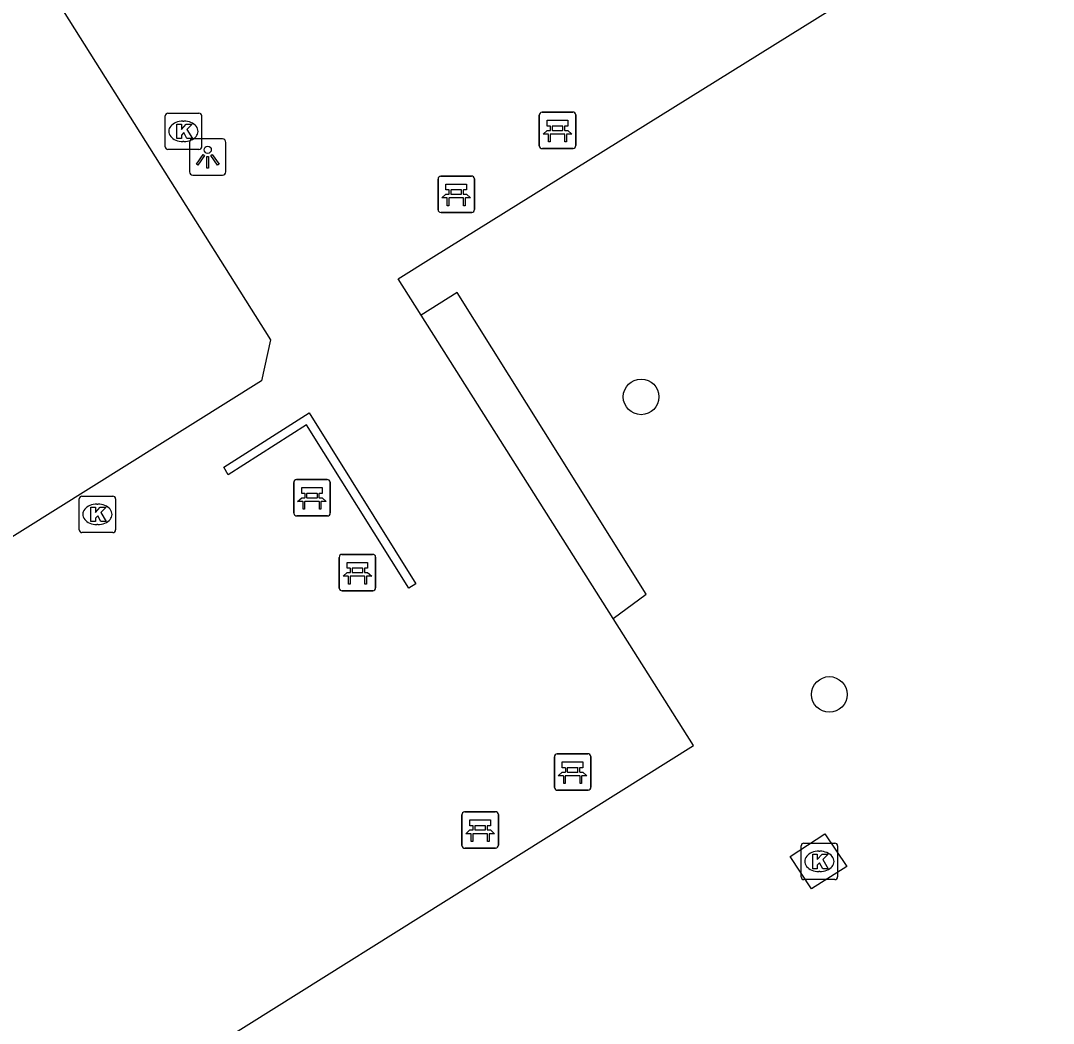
# Model space of a CAD drawing. Extents: x 158838 to 160074, y 386376 to 387776.
# Drawn here: x 159881.09 to 159909.44, y 387397.64 to 387425.19 of the extents above; entities that cross this region are included whole.
import ezdxf

# ---------------------------------------------------------------- set-up
doc = ezdxf.new("R2010")
doc.units = 0
for name, color, linetype in [('IMGEO_Bank', 7, 'Continuous'), ('IMGEO_Boom', 7, 'Continuous'), ('IMGEO_Haag', 7, 'Continuous'), ('IMGEO_Kolk', 7, 'Continuous'), ('IMGEO_Lichtpunt', 7, 'Continuous'), ('IMGEO_Muur', 7, 'Continuous'), ('IMGEO_Voetpad_open', 7, 'Continuous')]:
    doc.layers.add(name, color=color, linetype=linetype)

msp = doc.modelspace()

# ---------------------------------------------------------------- linework, layer by layer
at = {"layer": 'IMGEO_Bank'}
for p, q in [((159895.326, 387421.746), (159895.326, 387422.587)), ((159895.326, 387422.587), (159895.326, 387421.746)), ((159895.401, 387422.671), (159896.242, 387422.671)), ((159896.242, 387422.671), (159895.401, 387422.671)), ((159896.326, 387422.596), (159896.326, 387421.755)), ((159896.326, 387421.755), (159896.326, 387422.596)), ((159895.635, 387422.177), (159895.635, 387422.283)), ((159895.679, 387422.283), (159895.679, 387422.177)), ((159895.967, 387422.289), (159895.685, 387422.289)), ((159895.685, 387422.171), (159895.967, 387422.171)), ((159895.973, 387422.177), (159895.973, 387422.283)), ((159896.017, 387422.283), (159896.017, 387422.177)), ((159896.023, 387422.069), (159895.63, 387422.069)), ((159896.251, 387421.671), (159895.41, 387421.671)), ((159895.41, 387421.671), (159896.251, 387421.671)), ((159892.546, 387419.991), (159892.546, 387420.832)), ((159892.546, 387420.832), (159892.546, 387419.991)), ((159892.621, 387420.916), (159893.462, 387420.916)), ((159893.462, 387420.916), (159892.621, 387420.916)), ((159893.546, 387420.841), (159893.546, 387420)), ((159893.546, 387420), (159893.546, 387420.841)), ((159892.855, 387420.422), (159892.855, 387420.528)), ((159892.899, 387420.528), (159892.899, 387420.422)), ((159893.187, 387420.534), (159892.905, 387420.534)), ((159892.905, 387420.416), (159893.187, 387420.416)), ((159893.193, 387420.422), (159893.193, 387420.528)), ((159893.237, 387420.528), (159893.237, 387420.422)), ((159893.243, 387420.314), (159892.85, 387420.314)), ((159893.471, 387419.916), (159892.63, 387419.916)), ((159892.63, 387419.916), (159893.471, 387419.916)), ((159888.585, 387411.654), (159888.585, 387412.495)), ((159888.585, 387412.495), (159888.585, 387411.654)), ((159888.66, 387412.579), (159889.501, 387412.579)), ((159889.501, 387412.579), (159888.66, 387412.579)), ((159889.585, 387412.504), (159889.585, 387411.663)), ((159889.585, 387411.663), (159889.585, 387412.504)), ((159889.226, 387412.197), (159888.944, 387412.197)), ((159889.282, 387411.977), (159888.889, 387411.977)), ((159888.894, 387412.085), (159888.894, 387412.191)), ((159888.938, 387412.191), (159888.938, 387412.085)), ((159888.944, 387412.079), (159889.226, 387412.079)), ((159889.232, 387412.085), (159889.232, 387412.191)), ((159889.276, 387412.191), (159889.276, 387412.085)), ((159889.51, 387411.579), (159888.669, 387411.579)), ((159888.669, 387411.579), (159889.51, 387411.579)), ((159889.907, 387410.525), (159890.748, 387410.525)), ((159890.748, 387410.525), (159889.907, 387410.525)), ((159889.832, 387409.6), (159889.832, 387410.441)), ((159889.832, 387410.441), (159889.832, 387409.6)), ((159890.832, 387410.45), (159890.832, 387409.609)), ((159890.832, 387409.609), (159890.832, 387410.45)), ((159890.141, 387410.031), (159890.141, 387410.137)), ((159890.185, 387410.137), (159890.185, 387410.031)), ((159890.473, 387410.143), (159890.191, 387410.143)), ((159890.191, 387410.025), (159890.473, 387410.025)), ((159890.479, 387410.031), (159890.479, 387410.137)), ((159890.523, 387410.137), (159890.523, 387410.031)), ((159890.529, 387409.923), (159890.136, 387409.923)), ((159890.757, 387409.525), (159889.916, 387409.525)), ((159889.916, 387409.525), (159890.757, 387409.525)), ((159895.741, 387404.121), (159895.741, 387404.962)), ((159895.741, 387404.962), (159895.741, 387404.121)), ((159895.816, 387405.046), (159896.657, 387405.046)), ((159896.657, 387405.046), (159895.816, 387405.046)), ((159896.741, 387404.971), (159896.741, 387404.13)), ((159896.741, 387404.13), (159896.741, 387404.971)), ((159896.05, 387404.552), (159896.05, 387404.658)), ((159896.094, 387404.658), (159896.094, 387404.552)), ((159896.382, 387404.664), (159896.1, 387404.664)), ((159896.1, 387404.546), (159896.382, 387404.546)), ((159896.388, 387404.552), (159896.388, 387404.658)), ((159896.432, 387404.658), (159896.432, 387404.552)), ((159896.438, 387404.444), (159896.045, 387404.444)), ((159896.666, 387404.046), (159895.825, 387404.046)), ((159895.825, 387404.046), (159896.666, 387404.046)), ((159893.277, 387403.455), (159894.118, 387403.455)), ((159894.118, 387403.455), (159893.277, 387403.455)), ((159893.202, 387402.53), (159893.202, 387403.371)), ((159893.202, 387403.371), (159893.202, 387402.53)), ((159894.202, 387403.38), (159894.202, 387402.539)), ((159894.202, 387402.539), (159894.202, 387403.38)), ((159893.899, 387402.853), (159893.506, 387402.853)), ((159893.511, 387402.961), (159893.511, 387403.067)), ((159893.555, 387403.067), (159893.555, 387402.961)), ((159893.843, 387403.073), (159893.561, 387403.073)), ((159893.561, 387402.955), (159893.843, 387402.955)), ((159893.849, 387402.961), (159893.849, 387403.067)), ((159893.893, 387403.067), (159893.893, 387402.961)), ((159894.127, 387402.455), (159893.286, 387402.455)), ((159893.286, 387402.455), (159894.127, 387402.455))]:
    msp.add_line(p, q, dxfattribs=at)
for points in [[(159895.629, 387422.289), (159895.543, 387422.289), (159895.543, 387422.45), (159896.106, 387422.45), (159896.106, 387422.289), (159896.023, 387422.289)], [(159895.573, 387422.069), (159895.431, 387422.069), (159895.543, 387422.171), (159895.629, 387422.171)], [(159896.023, 387422.171), (159896.106, 387422.171), (159896.218, 387422.069), (159896.079, 387422.069)], [(159895.623, 387422.062), (159895.623, 387421.855), (159895.58, 387421.855), (159895.58, 387422.062)], [(159896.073, 387422.062), (159896.073, 387421.855), (159896.029, 387421.855), (159896.029, 387422.062)], [(159892.793, 387420.314), (159892.651, 387420.314), (159892.763, 387420.416), (159892.849, 387420.416)], [(159892.849, 387420.534), (159892.763, 387420.534), (159892.763, 387420.695), (159893.326, 387420.695), (159893.326, 387420.534), (159893.243, 387420.534)], [(159893.243, 387420.416), (159893.326, 387420.416), (159893.438, 387420.314), (159893.299, 387420.314)], [(159892.843, 387420.307), (159892.843, 387420.1), (159892.8, 387420.1), (159892.8, 387420.307)], [(159893.293, 387420.307), (159893.293, 387420.1), (159893.249, 387420.1), (159893.249, 387420.307)], [(159888.888, 387412.197), (159888.802, 387412.197), (159888.802, 387412.358), (159889.365, 387412.358), (159889.365, 387412.197), (159889.282, 387412.197)], [(159888.832, 387411.977), (159888.69, 387411.977), (159888.802, 387412.079), (159888.888, 387412.079)], [(159888.882, 387411.97), (159888.882, 387411.763), (159888.839, 387411.763), (159888.839, 387411.97)], [(159889.282, 387412.079), (159889.365, 387412.079), (159889.477, 387411.977), (159889.338, 387411.977)], [(159889.332, 387411.97), (159889.332, 387411.763), (159889.288, 387411.763), (159889.288, 387411.97)], [(159890.135, 387410.143), (159890.049, 387410.143), (159890.049, 387410.304), (159890.612, 387410.304), (159890.612, 387410.143), (159890.529, 387410.143)], [(159890.079, 387409.923), (159889.937, 387409.923), (159890.049, 387410.025), (159890.135, 387410.025)], [(159890.529, 387410.025), (159890.612, 387410.025), (159890.724, 387409.923), (159890.585, 387409.923)], [(159890.129, 387409.916), (159890.129, 387409.709), (159890.086, 387409.709), (159890.086, 387409.916)], [(159890.579, 387409.916), (159890.579, 387409.709), (159890.535, 387409.709), (159890.535, 387409.916)], [(159896.044, 387404.664), (159895.958, 387404.664), (159895.958, 387404.825), (159896.521, 387404.825), (159896.521, 387404.664), (159896.438, 387404.664)], [(159895.988, 387404.444), (159895.846, 387404.444), (159895.958, 387404.546), (159896.044, 387404.546)], [(159896.438, 387404.546), (159896.521, 387404.546), (159896.633, 387404.444), (159896.494, 387404.444)], [(159896.038, 387404.437), (159896.038, 387404.23), (159895.995, 387404.23), (159895.995, 387404.437)], [(159896.488, 387404.437), (159896.488, 387404.23), (159896.444, 387404.23), (159896.444, 387404.437)], [(159893.505, 387403.073), (159893.419, 387403.073), (159893.419, 387403.234), (159893.982, 387403.234), (159893.982, 387403.073), (159893.899, 387403.073)], [(159893.449, 387402.853), (159893.307, 387402.853), (159893.419, 387402.955), (159893.505, 387402.955)], [(159893.499, 387402.846), (159893.499, 387402.639), (159893.456, 387402.639), (159893.456, 387402.846)], [(159893.899, 387402.955), (159893.982, 387402.955), (159894.094, 387402.853), (159893.955, 387402.853)], [(159893.949, 387402.846), (159893.949, 387402.639), (159893.905, 387402.639), (159893.905, 387402.846)]]:
    msp.add_lwpolyline(points, dxfattribs=at)
for centre, radius, start, end in [((159895.404, 387422.593), 0.0779, 92.4484, 184.2845), ((159895.404, 387422.593), 0.0779, 92.4484, 184.2845), ((159896.248, 387422.593), 0.0779, 2.4484, 94.2845), ((159896.248, 387422.593), 0.0779, 2.4484, 94.2845), ((159895.628, 387422.282), 0.00671, 2.8957, 87.1043), ((159895.628, 387422.178), 0.00671, 272.8957, 357.1043), ((159895.685, 387422.282), 0.00671, 92.8957, 177.1043), ((159895.685, 387422.178), 0.00671, 182.8957, 267.1043), ((159895.967, 387422.282), 0.00671, 2.8957, 87.1043), ((159895.967, 387422.178), 0.00671, 272.8957, 357.1043), ((159896.024, 387422.282), 0.00671, 92.8957, 177.1043), ((159896.024, 387422.178), 0.00671, 182.8957, 267.1043), ((159895.573, 387422.062), 0.00671, 2.8957, 87.1043), ((159895.63, 387422.062), 0.00671, 92.8957, 177.1043), ((159896.022, 387422.062), 0.00671, 2.8957, 87.1043), ((159896.079, 387422.062), 0.00671, 92.8957, 177.1043), ((159895.404, 387421.749), 0.0779, 182.4484, 274.2845), ((159895.404, 387421.749), 0.0779, 182.4484, 274.2845), ((159896.248, 387421.749), 0.0779, 272.4484, 4.2845), ((159896.248, 387421.749), 0.0779, 272.4484, 4.2845), ((159892.624, 387420.838), 0.0779, 92.4484, 184.2845), ((159892.624, 387420.838), 0.0779, 92.4484, 184.2845), ((159893.468, 387420.838), 0.0779, 2.4484, 94.2845), ((159893.468, 387420.838), 0.0779, 2.4484, 94.2845), ((159892.848, 387420.527), 0.00671, 2.8957, 87.1043), ((159892.848, 387420.423), 0.00671, 272.8957, 357.1043), ((159892.905, 387420.527), 0.00671, 92.8957, 177.1043), ((159892.905, 387420.423), 0.00671, 182.8957, 267.1043), ((159893.187, 387420.527), 0.00671, 2.8957, 87.1043), ((159893.187, 387420.423), 0.00671, 272.8957, 357.1043), ((159893.244, 387420.527), 0.00671, 92.8957, 177.1043), ((159893.244, 387420.423), 0.00671, 182.8957, 267.1043), ((159892.793, 387420.307), 0.00671, 2.8957, 87.1043), ((159892.85, 387420.307), 0.00671, 92.8957, 177.1043), ((159893.242, 387420.307), 0.00671, 2.8957, 87.1043), ((159893.299, 387420.307), 0.00671, 92.8957, 177.1043), ((159892.624, 387419.994), 0.0779, 182.4484, 274.2845), ((159892.624, 387419.994), 0.0779, 182.4484, 274.2845), ((159893.468, 387419.994), 0.0779, 272.4484, 4.2845), ((159893.468, 387419.994), 0.0779, 272.4484, 4.2845), ((159888.663, 387412.501), 0.0779, 92.4484, 184.2845), ((159888.663, 387412.501), 0.0779, 92.4484, 184.2845), ((159889.507, 387412.501), 0.0779, 2.4484, 94.2845), ((159889.507, 387412.501), 0.0779, 2.4484, 94.2845), ((159888.887, 387412.19), 0.00671, 2.8957, 87.1043), ((159888.944, 387412.19), 0.00671, 92.8957, 177.1043), ((159889.226, 387412.19), 0.00671, 2.8957, 87.1043), ((159889.283, 387412.19), 0.00671, 92.8957, 177.1043), ((159888.832, 387411.97), 0.00671, 2.8957, 87.1043), ((159888.889, 387411.97), 0.00671, 92.8957, 177.1043), ((159888.887, 387412.086), 0.00671, 272.8957, 357.1043), ((159888.944, 387412.086), 0.00671, 182.8957, 267.1043), ((159889.226, 387412.086), 0.00671, 272.8957, 357.1043), ((159889.283, 387412.086), 0.00671, 182.8957, 267.1043), ((159889.281, 387411.97), 0.00671, 2.8957, 87.1043), ((159889.338, 387411.97), 0.00671, 92.8957, 177.1043), ((159888.663, 387411.657), 0.0779, 182.4484, 274.2845), ((159888.663, 387411.657), 0.0779, 182.4484, 274.2845), ((159889.507, 387411.657), 0.0779, 272.4484, 4.2845), ((159889.507, 387411.657), 0.0779, 272.4484, 4.2845), ((159889.91, 387410.447), 0.0779, 92.4484, 184.2845), ((159889.91, 387410.447), 0.0779, 92.4484, 184.2845), ((159890.754, 387410.447), 0.0779, 2.4484, 94.2845), ((159890.754, 387410.447), 0.0779, 2.4484, 94.2845), ((159890.134, 387410.136), 0.00671, 2.8957, 87.1043), ((159890.134, 387410.032), 0.00671, 272.8957, 357.1043), ((159890.191, 387410.136), 0.00671, 92.8957, 177.1043), ((159890.191, 387410.032), 0.00671, 182.8957, 267.1043), ((159890.473, 387410.136), 0.00671, 2.8957, 87.1043), ((159890.473, 387410.032), 0.00671, 272.8957, 357.1043), ((159890.53, 387410.136), 0.00671, 92.8957, 177.1043), ((159890.53, 387410.032), 0.00671, 182.8957, 267.1043), ((159890.079, 387409.916), 0.00671, 2.8957, 87.1043), ((159890.136, 387409.916), 0.00671, 92.8957, 177.1043), ((159890.528, 387409.916), 0.00671, 2.8957, 87.1043), ((159890.585, 387409.916), 0.00671, 92.8957, 177.1043), ((159889.91, 387409.603), 0.0779, 182.4484, 274.2845), ((159889.91, 387409.603), 0.0779, 182.4484, 274.2845), ((159890.754, 387409.603), 0.0779, 272.4484, 4.2845), ((159890.754, 387409.603), 0.0779, 272.4484, 4.2845), ((159895.819, 387404.968), 0.0779, 92.4484, 184.2845), ((159895.819, 387404.968), 0.0779, 92.4484, 184.2845), ((159896.663, 387404.968), 0.0779, 2.4484, 94.2845), ((159896.663, 387404.968), 0.0779, 2.4484, 94.2845), ((159896.043, 387404.657), 0.00671, 2.8957, 87.1043), ((159896.043, 387404.553), 0.00671, 272.8957, 357.1043), ((159896.1, 387404.657), 0.00671, 92.8957, 177.1043), ((159896.1, 387404.553), 0.00671, 182.8957, 267.1043), ((159896.382, 387404.657), 0.00671, 2.8957, 87.1043), ((159896.382, 387404.553), 0.00671, 272.8957, 357.1043), ((159896.439, 387404.657), 0.00671, 92.8957, 177.1043), ((159896.439, 387404.553), 0.00671, 182.8957, 267.1043), ((159895.988, 387404.437), 0.00671, 2.8957, 87.1043), ((159896.045, 387404.437), 0.00671, 92.8957, 177.1043), ((159896.437, 387404.437), 0.00671, 2.8957, 87.1043), ((159896.494, 387404.437), 0.00671, 92.8957, 177.1043), ((159895.819, 387404.124), 0.0779, 182.4484, 274.2845), ((159895.819, 387404.124), 0.0779, 182.4484, 274.2845), ((159896.663, 387404.124), 0.0779, 272.4484, 4.2845), ((159896.663, 387404.124), 0.0779, 272.4484, 4.2845), ((159893.28, 387403.377), 0.0779, 92.4484, 184.2845), ((159893.28, 387403.377), 0.0779, 92.4484, 184.2845), ((159894.124, 387403.377), 0.0779, 2.4484, 94.2845), ((159894.124, 387403.377), 0.0779, 2.4484, 94.2845), ((159893.449, 387402.846), 0.00671, 2.8957, 87.1043), ((159893.506, 387402.846), 0.00671, 92.8957, 177.1043), ((159893.504, 387403.066), 0.00671, 2.8957, 87.1043), ((159893.504, 387402.962), 0.00671, 272.8957, 357.1043), ((159893.561, 387403.066), 0.00671, 92.8957, 177.1043), ((159893.561, 387402.962), 0.00671, 182.8957, 267.1043), ((159893.843, 387403.066), 0.00671, 2.8957, 87.1043), ((159893.843, 387402.962), 0.00671, 272.8957, 357.1043), ((159893.9, 387403.066), 0.00671, 92.8957, 177.1043), ((159893.9, 387402.962), 0.00671, 182.8957, 267.1043), ((159893.898, 387402.846), 0.00671, 2.8957, 87.1043), ((159893.955, 387402.846), 0.00671, 92.8957, 177.1043), ((159893.28, 387402.533), 0.0779, 182.4484, 274.2845), ((159893.28, 387402.533), 0.0779, 182.4484, 274.2845), ((159894.124, 387402.533), 0.0779, 272.4484, 4.2845), ((159894.124, 387402.533), 0.0779, 272.4484, 4.2845)]:
    msp.add_arc(centre, radius, start, end, dxfattribs=at)
at = {"layer": 'IMGEO_Boom'}
for centre in [(159898.121, 387414.851), (159903.289, 387406.678)]:
    msp.add_circle(centre, 0.489, dxfattribs=at)
at = {"layer": 'IMGEO_Haag'}
msp.add_lwpolyline([(159897.354, 387408.761), (159898.258, 387409.428), (159893.07, 387417.721), (159892.079, 387417.096)], dxfattribs=at)
at = {"layer": 'IMGEO_Kolk'}
for p, q in [((159885.055, 387421.719), (159885.055, 387422.571)), ((159885.13, 387422.645), (159885.982, 387422.645)), ((159885.543, 387422.425), (159885.568, 387422.425)), ((159886.056, 387422.571), (159886.056, 387421.719)), ((159885.566, 387421.865), (159885.541, 387421.865)), ((159885.982, 387421.645), (159885.13, 387421.645)), ((159882.693, 387411.198), (159882.693, 387412.05)), ((159882.768, 387412.124), (159883.62, 387412.124)), ((159883.694, 387412.05), (159883.694, 387411.198)), ((159883.181, 387411.904), (159883.206, 387411.904)), ((159883.204, 387411.344), (159883.179, 387411.344)), ((159883.62, 387411.124), (159882.768, 387411.124)), ((159902.59, 387402.592), (159903.442, 387402.592)), ((159902.515, 387401.666), (159902.515, 387402.518)), ((159903.003, 387402.372), (159903.028, 387402.372)), ((159903.516, 387402.518), (159903.516, 387401.666)), ((159903.026, 387401.812), (159903.001, 387401.812)), ((159903.442, 387401.592), (159902.59, 387401.592))]:
    msp.add_line(p, q, dxfattribs=at)
for points in [[(159885.055, 387421.719), (159885.055, 387422.571)], [(159885.13, 387422.645), (159885.982, 387422.645)], [(159886.056, 387422.571), (159886.056, 387421.719)], [(159885.376, 387422.345), (159885.499, 387422.345), (159885.499, 387422.194), (159885.629, 387422.345), (159885.793, 387422.345), (159885.647, 387422.194), (159885.8, 387421.945), (159885.648, 387421.945), (159885.563, 387422.109), (159885.499, 387422.042), (159885.499, 387421.945), (159885.376, 387421.945), (159885.376, 387422.345)], [(159885.982, 387421.645), (159885.13, 387421.645)], [(159882.693, 387411.198), (159882.693, 387412.05)], [(159882.768, 387412.124), (159883.62, 387412.124)], [(159883.694, 387412.05), (159883.694, 387411.198)], [(159883.014, 387411.824), (159883.137, 387411.824), (159883.137, 387411.673), (159883.267, 387411.824), (159883.431, 387411.824), (159883.285, 387411.673), (159883.438, 387411.424), (159883.286, 387411.424), (159883.201, 387411.588), (159883.137, 387411.521), (159883.137, 387411.424), (159883.014, 387411.424), (159883.014, 387411.824)], [(159883.62, 387411.124), (159882.768, 387411.124)], [(159902.59, 387402.592), (159903.442, 387402.592)], [(159902.515, 387401.666), (159902.515, 387402.518)], [(159902.836, 387402.292), (159902.959, 387402.292), (159902.959, 387402.141), (159903.089, 387402.292), (159903.253, 387402.292), (159903.107, 387402.141), (159903.26, 387401.892), (159903.108, 387401.892), (159903.023, 387402.056), (159902.959, 387401.989), (159902.959, 387401.892), (159902.836, 387401.892), (159902.836, 387402.292)], [(159903.516, 387402.518), (159903.516, 387401.666)], [(159903.442, 387401.592), (159902.59, 387401.592)]]:
    msp.add_lwpolyline(points, dxfattribs=at)
for centre, start, end in [((159885.132, 387422.569), 91.552, 178.448), ((159885.132, 387422.569), 91.552, 178.448), ((159885.98, 387422.569), 1.552, 88.448), ((159885.98, 387422.569), 1.552, 88.448), ((159885.132, 387421.721), 181.552, 268.448), ((159885.132, 387421.721), 181.552, 268.448), ((159885.98, 387421.721), 271.552, 358.448), ((159885.98, 387421.721), 271.552, 358.448), ((159882.77, 387412.048), 91.552, 178.448), ((159882.77, 387412.048), 91.552, 178.448), ((159883.618, 387412.048), 1.552, 88.448), ((159883.618, 387412.048), 1.552, 88.448), ((159882.77, 387411.2), 181.552, 268.448), ((159882.77, 387411.2), 181.552, 268.448), ((159883.618, 387411.2), 271.552, 358.448), ((159883.618, 387411.2), 271.552, 358.448), ((159902.592, 387402.516), 91.552, 178.448), ((159902.592, 387402.516), 91.552, 178.448), ((159903.44, 387402.516), 1.552, 88.448), ((159903.44, 387402.516), 1.552, 88.448), ((159902.592, 387401.668), 181.552, 268.448), ((159902.592, 387401.668), 181.552, 268.448), ((159903.44, 387401.668), 271.552, 358.448), ((159903.44, 387401.668), 271.552, 358.448)]:
    msp.add_arc(centre, 0.0765, start, end, dxfattribs=at)
for centre, major_axis, ratio, start_param, end_param in [((159885.542, 387422.145), (-0.387, 0.002), 0.722429, 4.712389, 7.853982), ((159885.567, 387422.145), (-0.39, 0.002), 0.717154, 1.570796, 4.712389), ((159883.18, 387411.624), (-0.387, 0.002), 0.722429, 4.712389, 7.853982), ((159883.205, 387411.624), (-0.39, 0.002), 0.717154, 1.570796, 4.712389), ((159903.002, 387402.092), (-0.387, 0.002), 0.722429, 4.712389, 7.853982), ((159903.027, 387402.092), (-0.39, 0.002), 0.717154, 1.570796, 4.712389)]:
    msp.add_ellipse(centre, major_axis=major_axis, ratio=ratio, start_param=start_param, end_param=end_param, dxfattribs=at)
at = {"layer": 'IMGEO_Lichtpunt'}
for p, q in [((159885.723, 387421.841), (159885.723, 387421.034)), ((159885.723, 387421.841), (159885.723, 387421.034)), ((159886.625, 387421.936), (159885.817, 387421.936)), ((159886.625, 387421.936), (159885.817, 387421.936)), ((159886.719, 387421.034), (159886.719, 387421.841)), ((159886.719, 387421.034), (159886.719, 387421.841)), ((159885.817, 387420.94), (159886.625, 387420.94)), ((159885.817, 387420.94), (159886.625, 387420.94))]:
    msp.add_line(p, q, dxfattribs=at)
for points in [[(159886.097, 387421.505), (159886.136, 387421.477), (159885.948, 387421.215), (159885.91, 387421.242), (159886.097, 387421.505)], [(159886.199, 387421.457), (159886.246, 387421.457), (159886.246, 387421.135), (159886.199, 387421.135), (159886.199, 387421.457)], [(159886.309, 387421.477), (159886.347, 387421.504), (159886.534, 387421.242), (159886.495, 387421.214), (159886.309, 387421.477)]]:
    msp.add_lwpolyline(points, dxfattribs=at)
msp.add_circle((159886.222, 387421.639), 0.0994, dxfattribs=at)
for centre, start, end in [((159885.817, 387421.841), 90, 180), ((159885.817, 387421.841), 90, 180), ((159886.625, 387421.841), 0, 90), ((159886.625, 387421.841), 0, 90), ((159885.817, 387421.034), 180, 270), ((159885.817, 387421.034), 180, 270), ((159886.625, 387421.034), 270, 0), ((159886.625, 387421.034), 270, 360)]:
    msp.add_arc(centre, 0.0946, start, end, dxfattribs=at)
at = {"layer": 'IMGEO_Muur'}
msp.add_lwpolyline([(159891.933, 387409.719), (159891.748, 387409.599), (159888.932, 387414.085), (159886.786, 387412.71), (159886.666, 387412.919), (159889.008, 387414.409), (159891.933, 387409.719)], dxfattribs=at)
at = {"layer": 'IMGEO_Voetpad_open'}
for points in [[(159887.95, 387416.416), (159887.702, 387415.296), (159873.661, 387406.504), (159860.438, 387398.172), (159859.378, 387398.491), (159842.211, 387425.65), (159842.411, 387426.75), (159869.785, 387443.903), (159870.845, 387443.565), (159887.95, 387416.416)], [(159892.079, 387417.096), (159891.448, 387418.092), (159892.433, 387418.706), (159928.602, 387441.234)], [(159897.354, 387408.761), (159892.079, 387417.096)], [(159868.372, 387384.313), (159881.872, 387392.769), (159881.245, 387393.796), (159899.56, 387405.277), (159897.354, 387408.761)], [(159902.211, 387402.23), (159903.166, 387402.846), (159903.766, 387401.952), (159902.798, 387401.335), (159902.211, 387402.23)]]:
    msp.add_lwpolyline(points, dxfattribs=at)

doc.saveas('drawing.dxf')
